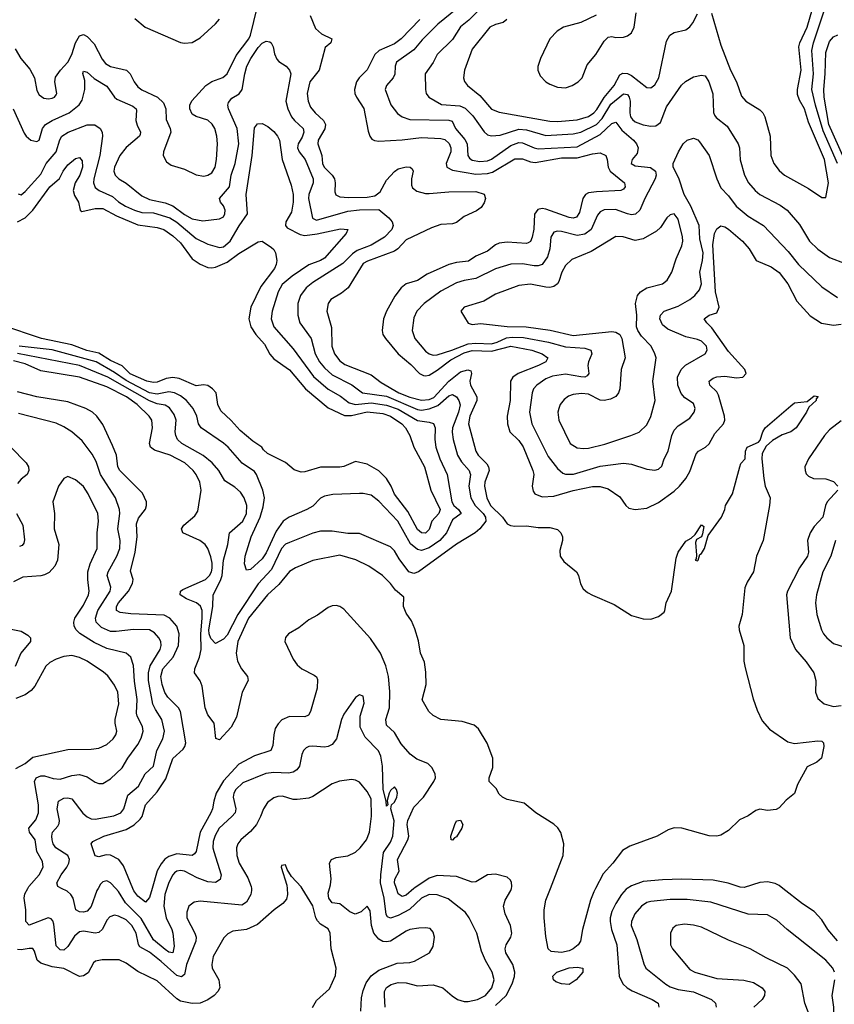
# Model space of a CAD drawing. Header units: inches. Extents: x 1308407 to 1441228, y 959628 to 1036311.
# Tile 511 of 656: x 1413722 to 1417914, y 969405 to 974469. Entities that reach past the tile are written whole.
import ezdxf

# ---------------------------------------------------------------- set-up
doc = ezdxf.new("R2010")
doc.units = ezdxf.units.IN
doc.header["$MEASUREMENT"] = 0
doc.layers.add('B4916', color=7, linetype='Continuous')
doc.layers.add('B4917', color=7, linetype='Continuous')

msp = doc.modelspace()

# ---------------------------------------------------------------- linework, layer by layer
at = {"layer": 'B4916', "color": 5}
for points, elevation in [([(1415098.1, 970000), (1415100.2, 969970), (1415094.4, 969945.6), (1415076.7, 969923.3), (1415031.5, 969890), (1414945.6, 969814.4), (1414890, 969789.8), (1414819.6, 969780.4), (1414793.4, 969766.6), (1414772.7, 969747.3), (1414717.7, 969650), (1414710.2, 969610), (1414712.9, 969590), (1414747.6, 969530), (1414751.8, 969490), (1414742, 969470), (1414722.2, 969450), (1414690, 969426.8), (1414650, 969409.9), (1414608.8, 969408.8), (1414550, 969421.2), (1414530, 969432.5), (1414430, 969525.2), (1414330, 969573.7), (1414270, 969616.8), (1414234.2, 969634.2), (1414146.6, 969633.4), (1414112.8, 969627.2), (1414102.5, 969617.4), (1414073.7, 969566.3), (1414050, 969550.6), (1414030, 969548.2), (1413950, 969588.4), (1413890, 969596.6), (1413830, 969616.8), (1413811.6, 969631.6), (1413798, 969678), (1413790, 969691), (1413770, 969692.2), (1413730, 969684.2), (1413710, 969686.1)], 2980), ([(1414914.7, 970000), (1414915.5, 969990), (1414910.9, 969970), (1414889.6, 969930.4), (1414865.8, 969914.2), (1414650, 969935.8), (1414620.5, 969930), (1414593.1, 969910), (1414581.6, 969878.4), (1414581.7, 969850), (1414623.9, 969770), (1414630.1, 969750), (1414627.9, 969730), (1414580.3, 969610), (1414570, 969558.4), (1414554.3, 969545.7), (1414530, 969552.5), (1414450, 969624.9), (1414390, 969672), (1414341, 969701), (1414333.2, 969713.1), (1414321.2, 969770), (1414299.9, 969810), (1414270, 969839.7), (1414230, 969858.3), (1414210, 969862.3), (1414185.5, 969854.5), (1414170, 969837.7), (1414148.7, 969791.3), (1414130, 969774.3), (1414110, 969770.4), (1414050, 969781.1), (1414030, 969777), (1414004.4, 969755.6), (1413970, 969702), (1413950, 969683.7), (1413930, 969684.3), (1413910, 969705.4), (1413897.3, 969817.3), (1413893.2, 969833.2), (1413884.4, 969844.4), (1413868.7, 969848.7), (1413770, 969811.7), (1413753.3, 969830), (1413753.4, 969890), (1413745.3, 969950), (1413747.8, 969972.2), (1413763.2, 970000)], 2960), ([(1414125.2, 970000), (1414119.6, 969990), (1414090, 969907.4), (1414070, 969883.7), (1414050, 969878.8), (1414030, 969880.6), (1414011.4, 969891.4), (1413996.5, 969950), (1413984.8, 969970), (1413965.9, 969985.9), (1413937.7, 970000)], 2940), ([(1414478.7, 970000), (1414468.4, 969970), (1414464.3, 969910), (1414475.6, 969850), (1414505.2, 969790), (1414510.6, 969770), (1414516.9, 969703.1), (1414510, 969669.8), (1414490, 969673.4), (1414470, 969685.9), (1414410, 969736.9), (1414346.6, 969846.6), (1414267.2, 969927.2), (1414230, 969985.2), (1414216.8, 970000)], 2940), ([(1414403, 970000), (1414390, 969954.3), (1414370, 969930.8), (1414330, 969960.2), (1414310, 969988.2), (1414305.1, 970000)], 2920), ([(1415229, 969389), (1415250, 969423.6), (1415315.7, 969484.3), (1415346.9, 969553.1), (1415349.9, 969590), (1415324.5, 969690), (1415319.6, 969770), (1415310, 969792.7), (1415270, 969817.5), (1415254, 969834), (1415245.5, 969850), (1415230, 969911.1), (1415175.8, 970000)], 2980), ([(1415477.4, 969370), (1415481.8, 969438.2), (1415490, 969475.5), (1415505.2, 969514.8), (1415530, 969551.2), (1415570, 969580.4), (1415664.2, 969615.8), (1415730, 969618.9), (1415754.3, 969625.7), (1415830.5, 969669.5), (1415850, 969702.8), (1415856.8, 969750), (1415850, 969776), (1415833.8, 969793.8), (1415810, 969798), (1415775.7, 969795.7), (1415730, 969788.9), (1415710, 969780.7), (1415630, 969729), (1415610, 969725.2), (1415590, 969728.4), (1415570, 969739.2), (1415544.4, 969770), (1415532.5, 969810), (1415524.8, 969884.8), (1415510, 969909.7), (1415479.6, 969880.4), (1415448.6, 969868.6), (1415420.2, 969880.2), (1415370, 969921.5), (1415330, 969927), (1415312.8, 969950), (1415310, 969976), (1415316.6, 970000)], 2960), ([(1415602.3, 969390), (1415598.9, 969450), (1415599.3, 969470), (1415609, 969491), (1415633.1, 969506.9), (1415670, 969517.5), (1415710, 969514.9), (1415770, 969499.6), (1415850, 969504.4), (1415899.6, 969490), (1415947.5, 969447.5), (1415974.2, 969430), (1416010, 969419.1), (1416030, 969418.2), (1416077.6, 969430), (1416119.1, 969450), (1416152.3, 969490), (1416163.2, 969530), (1416152.7, 969570), (1416118.3, 969630), (1416098.8, 969678.8), (1416075.3, 969770), (1416035.3, 969850), (1416016.1, 969876.1), (1415927.8, 969947.8), (1415870, 969967.8), (1415830, 969969.3), (1415790, 969951.3), (1415727.4, 969892.6), (1415670, 969861.2), (1415630, 969847.9), (1415615.4, 969855.4), (1415607.2, 969867.2), (1415598.2, 969950), (1415585.9, 970000)], 2940), ([(1415750.9, 970000), (1415710, 969966), (1415690, 969959.9), (1415670, 969973.1), (1415661.2, 970000)], 2920), ([(1416170, 969399.2), (1416224.7, 969450), (1416256.2, 969510), (1416268, 969548), (1416269.5, 969569.5), (1416260.6, 969610), (1416223.4, 969670), (1416220.8, 969690), (1416225.2, 969710), (1416249, 969750), (1416254.1, 969770), (1416247.8, 969810), (1416220.4, 969870), (1416212.5, 969910), (1416220.3, 969939.7), (1416249.8, 969990), (1416252.5, 970000)], 2920), ([(1416684.4, 970000), (1416676, 969984), (1416659.6, 969940.4), (1416618.8, 969790), (1416607.8, 969730), (1416595.8, 969710), (1416570.7, 969689.3), (1416550, 969680.2), (1416510, 969671.9), (1416456.2, 969676.2), (1416441.8, 969690), (1416430, 969754), (1416421.7, 969850), (1416421.7, 969890), (1416430, 969940.4), (1416452.9, 970000)], 2880), ([(1416847.5, 970000), (1416843, 969997), (1416819.2, 969970), (1416790, 969922.6), (1416770, 969882.8), (1416761.5, 969850), (1416760.3, 969830), (1416767.5, 969790), (1416795.1, 969710), (1416806.9, 969550), (1416826.3, 969510), (1416848.6, 969488.6), (1416873.8, 969473.8), (1416977.4, 969430), (1417007.6, 969410), (1417011.7, 969390)], 2920), ([(1417930, 969731.9), (1417880.2, 969790), (1417850, 969839.1), (1417810, 969882.7), (1417750, 969921.6), (1417649.5, 970000)], 2920), ([(1417914.4, 969570), (1417906.3, 969590), (1417870, 969631.7), (1417672, 969790), (1417618.1, 969838.1), (1417570, 969864.5), (1417470, 969868.1), (1417279.5, 969930), (1417156.9, 969943.1), (1417070, 969943.4), (1416970, 969933.5), (1416950, 969927.7), (1416921.2, 969910), (1416887.8, 969870), (1416870.2, 969830), (1416869.4, 969810), (1416898.2, 969738.2), (1416933.2, 969613.1), (1416944.7, 969590), (1417047.6, 969507.6), (1417070, 969494.6), (1417110, 969481), (1417190, 969468.3), (1417281.7, 969430), (1417302.4, 969410), (1417305.8, 969390)], 2940), ([(1417790, 969338), (1417763.1, 969410), (1417743, 969510), (1417710, 969554.7), (1417673.3, 969590), (1417563.1, 969643.1), (1417480.7, 969690), (1417370, 969735), (1417230, 969800.8), (1417190, 969811.5), (1417144, 969816), (1417100.7, 969810), (1417083.1, 969796.9), (1417071.7, 969770), (1417070.3, 969710), (1417081.1, 969690), (1417170, 969583.9), (1417195.5, 969570), (1417310, 969537.4), (1417448.8, 969528.8), (1417497.6, 969517.6), (1417543.7, 969490), (1417556.5, 969470), (1417555.6, 969450), (1417542.6, 969430), (1417499.6, 969390)], 2960), ([(1417916.9, 969290), (1417909.9, 969330), (1417911.3, 969390), (1417903.1, 969450), (1417916.7, 969530)], 2940)]:
    msp.add_lwpolyline(points, dxfattribs=dict(at, elevation=elevation))
at = {"layer": 'B4916', "color": 5, "elevation": 2880}
msp.add_lwpolyline([(1416550, 969507), (1416509.6, 969509.6), (1416480.7, 969520.7), (1416469, 969530), (1416465.2, 969550), (1416487, 969570), (1416550, 969591.4), (1416590, 969596.5), (1416620.7, 969590), (1416620.7, 969570), (1416610, 969557.2), (1416586, 969530)], close=True, dxfattribs=at)
at = {"layer": 'B4917', "color": 5}
for points, elevation in [([(1417282.1, 974502.1), (1417330, 974338.3), (1417380.1, 974210), (1417410.9, 974150), (1417436.7, 974076.7), (1417458.9, 974050), (1417530, 974005.8), (1417545.8, 973990), (1417555.9, 973970), (1417583.5, 973870), (1417588.3, 973770), (1417602.8, 973730), (1417630, 973692.7), (1417658, 973670), (1417781.1, 973601.1), (1417850, 973554.9), (1417870, 973554.8), (1417884.8, 973630), (1417863.4, 973750), (1417781.8, 973941.8), (1417760.4, 974010), (1417734.9, 974054.9), (1417724.9, 974084.9), (1417724.5, 974110), (1417743.4, 974210), (1417731, 974330), (1417736.1, 974350), (1417774.5, 974430), (1417814.4, 974565.6)], 2980), ([(1413699.2, 974319.2), (1413727.6, 974270), (1413775, 974215), (1413797.8, 974170), (1413810, 974104.4), (1413822.6, 974082.6), (1413845.5, 974065.5), (1413870, 974061.6), (1413890, 974065.1), (1413900.5, 974070), (1413910, 974082.4), (1413913.6, 974090), (1413902.4, 974150), (1413907.1, 974172.9), (1413931.3, 974210), (1413970, 974250.2), (1413989.9, 974290.1), (1414010, 974350.2), (1414030, 974385.4), (1414050, 974393.2), (1414070, 974382), (1414104.5, 974344.5), (1414146, 974266), (1414164.1, 974244.1), (1414190, 974228), (1414271.3, 974210), (1414290.9, 974190.9), (1414310.8, 974150), (1414330, 974123.2), (1414350, 974108.4), (1414430.5, 974070.5), (1414462.4, 974042.4), (1414474.3, 974010), (1414475.9, 973955.9), (1414497.1, 973910), (1414500.2, 973890), (1414462.8, 973790), (1414460.3, 973770), (1414478.2, 973738.2), (1414501.8, 973721.8), (1414570, 973699.6), (1414630, 973671.4), (1414670, 973664.3), (1414691, 973669), (1414710, 973680.9), (1414727.3, 973710), (1414734.5, 973750), (1414739.6, 973830), (1414737.2, 973870), (1414725.6, 973910), (1414712.5, 973932.5), (1414690, 973952), (1414630.5, 973970.5), (1414610, 973983.9), (1414597.8, 974010), (1414597.8, 974030), (1414607.6, 974052.4), (1414679.4, 974130), (1414710, 974150.6), (1414767.8, 974172.2), (1414789.2, 974190.9), (1414835.6, 974284.4), (1414900.7, 974370), (1414909.9, 974390), (1414944.2, 974530)], 2880), ([(1415216.5, 974490), (1415244.5, 974424.5), (1415275.7, 974395.7), (1415327.7, 974370), (1415324, 974350), (1415294.6, 974325.4), (1415263.2, 974210), (1415214.8, 974150), (1415201.5, 974090), (1415206.6, 974050), (1415219.4, 974019.4), (1415242.8, 973990), (1415285.3, 973950), (1415295.4, 973930), (1415292.9, 973907.1), (1415257.4, 973850), (1415257, 973830), (1415277.6, 973770), (1415280.6, 973730), (1415288.6, 973710), (1415329.2, 973670), (1415341.3, 973650), (1415345.6, 973630), (1415343.8, 973583.8), (1415348.4, 973568.4), (1415370, 973558), (1415414.2, 973554.2), (1415510, 973555.8), (1415550, 973562.8), (1415576.5, 973583.5), (1415610, 973643.3), (1415650, 973689.1), (1415670, 973702.2), (1415711.7, 973711.7), (1415730.8, 973710.9), (1415742.4, 973702.4), (1415747.6, 973690), (1415738.3, 973650), (1415738.6, 973618.6), (1415744.2, 973604.1), (1415766.5, 973586.5), (1415810, 973575), (1415830, 973574.4), (1415930, 973584.1), (1416070, 973584.8), (1416111.4, 973571.4), (1416118.4, 973550), (1416112.9, 973527.1), (1416097.2, 973502.8), (1416073.5, 973486.5), (1416010, 973456.6), (1415970, 973426.2), (1415950, 973419.6), (1415890, 973415.3), (1415841.8, 973398.2), (1415710, 973336.2), (1415668.6, 973291.4), (1415650, 973278.1), (1415512, 973228), (1415490, 973214.5), (1415412, 973090), (1415377.9, 973062.1), (1415322.4, 973030), (1415309.3, 973010), (1415302.7, 972970), (1415326.2, 972886.2), (1415328, 972790), (1415341.6, 972750), (1415370, 972713.7), (1415395.3, 972695.3), (1415530, 972642.1), (1415582.5, 972602.5), (1415672.9, 972550), (1415730, 972527.8), (1415790, 972511.9), (1415830, 972516.3), (1415853.3, 972526.7), (1415930, 972610.1), (1415990, 972658.7), (1416028, 972668), (1416042.8, 972662.7), (1416047.6, 972650), (1416038.8, 972610), (1416041.9, 972590), (1416075.2, 972530), (1416073.8, 972510), (1416038.3, 972430), (1416032.4, 972390), (1416068.6, 972250), (1416081, 972230), (1416125.2, 972185.2), (1416134.6, 972170), (1416137.4, 972150), (1416115.3, 972090), (1416114.5, 972070), (1416125.7, 972010), (1416144.8, 971970), (1416206, 971910), (1416230, 971875.9), (1416247.1, 971867.1), (1416270, 971863.9), (1416330, 971866.2), (1416390, 971857.5), (1416450, 971856.9), (1416490, 971846.3), (1416507.4, 971830), (1416515.8, 971810), (1416515.1, 971790), (1416500.8, 971739.2), (1416503.1, 971710), (1416522.4, 971682.4), (1416587.3, 971630), (1416597.9, 971610), (1416607.5, 971567.5), (1416622.3, 971542.3), (1416643.6, 971523.6), (1416669.7, 971509.7), (1416781.9, 971461.9), (1416870, 971405), (1416930, 971387.1), (1416970, 971385.5), (1417010, 971399.1), (1417037.7, 971422.3), (1417042.7, 971430), (1417048.9, 971470), (1417077.1, 971530), (1417100.4, 971699.6), (1417110, 971730.8), (1417150, 971787.3), (1417177.6, 971802.4), (1417198.3, 971821.7), (1417229.8, 971870.2), (1417234, 971870), (1417242, 971862), (1417236, 971824), (1417230.3, 971809.7), (1417205.2, 971794.8), (1417200.5, 971779.5), (1417204.5, 971715.5), (1417203.4, 971696.6), (1417198.8, 971690), (1417210, 971686.3), (1417213.1, 971690), (1417222, 971718), (1417230, 971723.1), (1417245.8, 971750), (1417264.4, 971815.6), (1417333.1, 971910), (1417351.4, 971950), (1417353.6, 971970), (1417389.8, 972030), (1417427.3, 972170), (1417433.9, 972186.1), (1417455.6, 972210), (1417456.5, 972250), (1417466.3, 972270), (1417523.3, 972296.7), (1417532.9, 972307.1), (1417546.9, 972350), (1417558.9, 972370), (1417690, 972483.8), (1417710, 972498), (1417774, 972506), (1417810, 972534), (1417830.6, 972530.6), (1417821.4, 972518.6), (1417820.7, 972510), (1417783, 972477), (1417770.3, 972450), (1417718.3, 972370), (1417690, 972348.7), (1417646.1, 972334), (1417595.3, 972304.7), (1417564, 972276), (1417542.5, 972237.5), (1417540.8, 972210), (1417552.1, 972110), (1417559.1, 972070), (1417583.3, 972010), (1417580.7, 971970), (1417547.9, 971790), (1417513.2, 971710), (1417497.6, 971630), (1417464.8, 971575.2), (1417453.8, 971546.2), (1417440.4, 971410), (1417423.4, 971350), (1417424.6, 971330), (1417447.9, 971250), (1417447.8, 971170), (1417454.6, 971134.6), (1417496.5, 970976.5), (1417516.9, 970916.9), (1417543.5, 970863.5), (1417580.1, 970820.1), (1417675.4, 970755.4), (1417710, 970746.7), (1417830, 970760.2), (1417850, 970758.9), (1417858.9, 970750), (1417860.3, 970730), (1417848.2, 970670), (1417824, 970650), (1417774.1, 970625.9), (1417724.3, 970535.7), (1417710, 970489.7), (1417665.9, 970454.1), (1417630, 970415.4), (1417614.2, 970405.8), (1417570, 970402.3), (1417530, 970407.7), (1417510, 970402.3), (1417470, 970374.2), (1417426.9, 970353.1), (1417370, 970299.1), (1417330, 970274.9), (1417310, 970269.9), (1417270, 970270.5), (1417130, 970311.3), (1417090, 970312.2), (1417058.4, 970301.6), (1417003.1, 970270), (1416861.3, 970218.7), (1416824.4, 970195.6), (1416774.3, 970130), (1416724.2, 970075.8), (1416684.4, 970000)], 2880), ([(1415973.2, 974526.8), (1415874, 974446), (1415794, 974366), (1415750, 974313.7), (1415660.6, 974250), (1415653.5, 974230), (1415651.8, 974188.2), (1415643.9, 974170), (1415610.1, 974130), (1415603, 974110), (1415631.5, 974031.5), (1415666.5, 973986.5), (1415690, 973969.2), (1415730, 973956.1), (1415930, 973952.8), (1415946.9, 973946.9), (1415965.5, 973910), (1416012.5, 973852.5), (1416024.4, 973830), (1416028.9, 973770), (1416036.8, 973756.8), (1416050, 973746.8), (1416090, 973739.7), (1416130, 973743.5), (1416150, 973751.3), (1416250, 973821.3), (1416290, 973837.4), (1416310, 973836.1), (1416369.5, 973809.5), (1416390, 973805.3), (1416590, 973816.1), (1416710, 973879.1), (1416770, 973935.7), (1416790, 973941.6), (1416821.3, 973901.3), (1416880.9, 973850), (1416896.8, 973830), (1416904.3, 973810), (1416899.2, 973780.8), (1416874.3, 973750), (1416869.2, 973730), (1416890, 973717.8), (1416968.1, 973708.1), (1416993.2, 973690), (1416998.2, 973670), (1416993, 973650), (1416939.8, 973550), (1416913.3, 973490), (1416890.9, 973469.1), (1416870, 973466.1), (1416850, 973469.9), (1416787.7, 973492.3), (1416730, 973491.7), (1416710, 973480.7), (1416696.1, 973463.9), (1416662.1, 973390), (1416630, 973366.1), (1416590, 973358.8), (1416510, 973380.5), (1416490, 973381.7), (1416470, 973376.2), (1416454.8, 973350), (1416449.6, 973290), (1416438.8, 973250), (1416410, 973209.2), (1416390, 973202.5), (1416370, 973202.3), (1416310, 973213.3), (1416248.7, 973211.3), (1416170, 973187.9), (1416070, 973138.2), (1416010, 973128.2), (1415970, 973116.3), (1415890, 973072.8), (1415803.6, 973010), (1415765.2, 972970), (1415750, 972935.1), (1415742.5, 972870), (1415755.8, 972830), (1415810, 972764.6), (1415830, 972750.2), (1415850, 972743.5), (1415870, 972745.7), (1415946.6, 972770), (1416030, 972801.3), (1416070, 972805.1), (1416150, 972802.2), (1416179.9, 972810), (1416227.4, 972832.6), (1416256.7, 972836.7), (1416314.8, 972834.8), (1416443.6, 972810), (1416530, 972786.6), (1416630, 972778.8), (1416660.8, 972770), (1416665.9, 972750), (1416648.9, 972710), (1416646, 972690), (1416650.1, 972649.9), (1416643, 972637), (1416630.1, 972629.9), (1416610, 972631.4), (1416530, 972646.7), (1416464.4, 972635.6), (1416430, 972621.2), (1416383.2, 972590), (1416366.2, 972570), (1416358.6, 972550), (1416345.8, 972450), (1416358, 972390), (1416441.7, 972221.7), (1416490, 972161.3), (1416516.7, 972136.7), (1416530.8, 972130.8), (1416571.5, 972131.5), (1416710, 972173.2), (1416830, 972187.8), (1416870, 972182.6), (1416950, 972157.6), (1416990, 972152.7), (1417010, 972157.4), (1417026.9, 972173.1), (1417038.9, 972210), (1417059.8, 972250), (1417077.5, 972330), (1417090, 972357.4), (1417110, 972379.6), (1417170, 972419.7), (1417192.9, 972450), (1417197.3, 972470), (1417190, 972494.7), (1417145, 972525), (1417126.5, 972546.5), (1417109.2, 972590), (1417106.5, 972630), (1417125.2, 972670), (1417148, 972692), (1417250.3, 972749.7), (1417260.2, 972770), (1417256.5, 972790), (1417230, 972814.9), (1417210, 972823.9), (1417150, 972837.6), (1417057.6, 972877.6), (1417030, 972899.8), (1417017, 972930), (1417019.8, 972950), (1417038.3, 972970), (1417110, 972996.1), (1417169.8, 973030), (1417195.7, 973050), (1417220, 973080), (1417229.9, 973110), (1417222.5, 973170), (1417235.6, 973230), (1417239.1, 973270), (1417222.1, 973342.1), (1417219.2, 973410), (1417175.5, 973510), (1417140.8, 973570), (1417114.4, 973654.4), (1417084.7, 973710), (1417085.3, 973730), (1417113.1, 973790), (1417136.5, 973830), (1417156.8, 973850), (1417190, 973859.1), (1417211.6, 973851.6), (1417221.1, 973841.1), (1417270.2, 973770), (1417310.1, 973650), (1417330, 973605.2), (1417370, 973562.8), (1417409.4, 973510), (1417470, 973458), (1417550.2, 973410), (1417676.8, 973276.8), (1417729.4, 973210), (1417850, 973095.2), (1417930, 973041.1)], 2940), ([(1416083.8, 974516.2), (1416033.2, 974466.8), (1415990, 974432.4), (1415950, 974366.9), (1415871, 974290), (1415850.6, 974249.4), (1415809, 974190), (1415810.2, 974110), (1415814.2, 974090), (1415827.8, 974070), (1415892.9, 974032.9), (1415986.3, 974026.3), (1416014.7, 974014.7), (1416054.2, 973974.2), (1416112.2, 973892.2), (1416130, 973877.6), (1416150, 973871.1), (1416195.3, 973875.3), (1416290, 973905.7), (1416330, 973903), (1416430, 973874.2), (1416570, 973881.5), (1416610, 973891.4), (1416690, 973930.1), (1416718.7, 973961.3), (1416764.5, 974035.5), (1416830, 974087.9), (1416850, 974084.6), (1416859.1, 974070), (1416863.8, 974050), (1416861.5, 973990), (1416865.8, 973970), (1416875.8, 973955.8), (1416890, 973944.6), (1416930, 973928.8), (1416970, 973921.2), (1416996.2, 973923.8), (1417019.6, 973940.4), (1417050, 974020.5), (1417127, 974133), (1417147.9, 974152.1), (1417190, 974175.5), (1417230, 974184.1), (1417250, 974180.9), (1417268.6, 974150), (1417288.3, 974088.3), (1417292.1, 973992.1), (1417297.3, 973977.3), (1417305.9, 973965.9), (1417362.2, 973922.2), (1417418.8, 973830), (1417425.8, 973810), (1417430, 973747.7), (1417451.8, 973670), (1417472.4, 973630), (1417506.5, 973590), (1417530.3, 973570), (1417635.4, 973515.4), (1417672.2, 973490), (1417735, 973415), (1417786.5, 973330), (1417830, 973289.3), (1417890, 973246.7), (1417970, 973215.2)], 2960), ([(1416228.7, 974470), (1416210, 974455.4), (1416170, 974444.7), (1416141.6, 974430), (1416050, 974316.9), (1416010.2, 974210), (1416006.7, 974170), (1416011.1, 974151.1), (1416027.2, 974130), (1416090, 974079), (1416150, 974008.4), (1416190, 973994.3), (1416450, 973947.1), (1416490, 973946.1), (1416590, 973954.7), (1416650, 973971.8), (1416676.5, 973990), (1416692.2, 974007.8), (1416730, 974069.7), (1416780.5, 974130), (1416810, 974186), (1416825.9, 974194.1), (1416850, 974192.1), (1416870, 974182.7), (1416950, 974120.2), (1416970, 974118.9), (1416990, 974135), (1417010.7, 974170), (1417050, 974358.4), (1417067.4, 974390), (1417090, 974403.2), (1417150, 974417.4), (1417170, 974432.3), (1417186.7, 974453.3), (1417210, 974499.3)], 2980), ([(1416688.3, 974491.7), (1416610, 974455.5), (1416520.4, 974430), (1416488.7, 974410), (1416450.3, 974370), (1416402.8, 974270), (1416389.2, 974229.2), (1416389.2, 974210), (1416401.2, 974181.2), (1416430, 974150.2), (1416450, 974137.7), (1416490, 974122.6), (1416530, 974119.5), (1416564.4, 974130), (1416596.2, 974150), (1416615.8, 974170), (1416643.1, 974236.9), (1416687.3, 974290), (1416730, 974358.4), (1416750, 974379.1), (1416770, 974383), (1416790, 974378.4), (1416830, 974379), (1416850, 974385.5), (1416870, 974401.7), (1416883.5, 974430), (1416894.7, 974505.3)], 3020), ([(1417931, 973730), (1417857.6, 973897.6), (1417816.9, 974030), (1417799, 974110), (1417806.4, 974190), (1417798, 974310), (1417807.1, 974350), (1417860.9, 974510)], 2960), ([(1414315.4, 974475.4), (1414367.8, 974430), (1414550, 974352.2), (1414570, 974348.2), (1414610, 974352.2), (1414650, 974375.9), (1414730, 974447.6), (1414750, 974472.3)], 2920), ([(1415780.8, 974470), (1415685, 974370), (1415650, 974344.7), (1415571.6, 974310), (1415550.1, 974290), (1415510, 974211.7), (1415468.8, 974170), (1415455.5, 974150), (1415444.8, 974110), (1415447.4, 974090), (1415454.8, 974070), (1415492.9, 974012.9), (1415515.4, 973895.4), (1415523.5, 973870), (1415534.8, 973854.8), (1415547.9, 973847.9), (1415570, 973845), (1415690, 973851.3), (1415790, 973863.4), (1415890, 973858.3), (1415910, 973853.5), (1415932.3, 973832.3), (1415941, 973810), (1415940.1, 973790), (1415917.3, 973730), (1415920.5, 973710), (1415950, 973694.7), (1416070, 973675.3), (1416130, 973677.8), (1416155.6, 973684.4), (1416270, 973752.9), (1416310, 973753.4), (1416350, 973738.4), (1416375.1, 973735.1), (1416510, 973758.4), (1416590, 973758.1), (1416670, 973780.1), (1416710, 973784.3), (1416738.5, 973770), (1416745.7, 973750), (1416750.1, 973710), (1416761.4, 973690), (1416834.4, 973630), (1416838.6, 973610), (1416830, 973598.3), (1416815.5, 973590), (1416690, 973584.5), (1416650, 973577.8), (1416633.2, 973570), (1416619.6, 973550), (1416602.2, 973477.8), (1416587.1, 973452.9), (1416570, 973448.5), (1416550, 973452), (1416430, 973494.4), (1416410, 973497.4), (1416387.9, 973492.2), (1416370.6, 973469.4), (1416368.2, 973391.8), (1416358.8, 973350), (1416350.9, 973329.1), (1416339.1, 973320.9), (1416330, 973317.3), (1416230, 973324.5), (1416190, 973319.6), (1416170, 973310.4), (1416130, 973277.8), (1416070, 973252.5), (1416032.1, 973227.9), (1415970, 973220.8), (1415930.2, 973210), (1415819, 973161), (1415770, 973126.9), (1415710.1, 973109.9), (1415685.8, 973090), (1415652.5, 973047.5), (1415610.1, 972970), (1415593.7, 972930), (1415586.7, 972870), (1415591.1, 972850), (1415604.7, 972830), (1415669.5, 972750), (1415734.9, 972694.9), (1415779.4, 972650), (1415799.4, 972639.4), (1415810, 972637.1), (1415830, 972641.6), (1415870, 972665.7), (1415940.6, 972719.4), (1416010, 972756.2), (1416050, 972767), (1416150, 972765), (1416250, 972789.3), (1416357.8, 972770), (1416410.3, 972750), (1416440.3, 972730), (1416430.3, 972710), (1416391.3, 972690), (1416287.5, 972650), (1416259.8, 972630), (1416247.5, 972610), (1416245.5, 972510), (1416230.1, 972430), (1416232.8, 972390), (1416244.7, 972350), (1416290, 972304.8), (1416312.9, 972272.9), (1416363.5, 972150), (1416368.3, 972130), (1416359.4, 972070), (1416364.3, 972044.3), (1416372.9, 972030), (1416410, 972014.6), (1416470, 972019.2), (1416570, 972048.1), (1416670, 972067.9), (1416710, 972067.9), (1416750, 972056.1), (1416810, 972014.7), (1416841.1, 971970), (1416856.5, 971956.5), (1416890, 971949.1), (1416950, 971956.3), (1417010, 971986.3), (1417090, 972044.8), (1417117.2, 972070), (1417149.2, 972110), (1417170, 972145.2), (1417203.8, 972236.2), (1417215.5, 972250), (1417250.8, 972270), (1417270, 972287.6), (1417298.7, 972341.3), (1417344.1, 972390), (1417349.9, 972410), (1417348.4, 972430), (1417318.7, 972538.7), (1417310, 972555.5), (1417274.2, 972590), (1417269.8, 972610), (1417290, 972626), (1417310, 972632.5), (1417350, 972634.8), (1417410, 972627.7), (1417442.7, 972630), (1417460.9, 972650), (1417452.9, 972670), (1417370, 972762.4), (1417283.7, 972883.7), (1417257.4, 972910), (1417245.1, 972930), (1417270, 972948.7), (1417310, 972961.3), (1417321.6, 972990), (1417303.3, 973070), (1417289.5, 973310.5), (1417298, 973370), (1417310, 973392.9), (1417330, 973409.3), (1417350, 973404.5), (1417370, 973391), (1417441.6, 973330), (1417476, 973290), (1417511.6, 973230), (1417590, 973197.3), (1417630, 973168.6), (1417674.4, 973110), (1417721.1, 973021.1), (1417790, 972946.5), (1417848.7, 972908.7), (1417910, 972898.5), (1417950, 972903)], 2920), ([(1417966.2, 973750), (1417886.4, 973930), (1417862.3, 974070), (1417859.5, 974110), (1417867, 974190), (1417870, 974300.7), (1417890, 974356.9), (1417910, 974380.8), (1417932.2, 974392.2)], 2940), ([(1413688.1, 974010), (1413745.4, 973885.4), (1413756, 973870), (1413779.5, 973850), (1413810, 973842.2), (1413822, 973850), (1413838.9, 973910), (1413855.6, 973930), (1413889.3, 973950.7), (1413977.3, 973990), (1414028.6, 974031.4), (1414043.9, 974056.1), (1414058, 974110), (1414056.7, 974156.7), (1414047.1, 974192.8), (1414050, 974204), (1414070, 974199.6), (1414106.1, 974166.1), (1414170, 974126.5), (1414210.1, 974070.1), (1414221.1, 974061.1), (1414304.2, 974024.2), (1414321.4, 974010), (1414323.3, 974003.3), (1414320.1, 973950), (1414326.4, 973926.4), (1414344.3, 973890), (1414341.3, 973878.7), (1414338.2, 973870), (1414270, 973812.4), (1414237.4, 973770), (1414209.1, 973710), (1414206.9, 973690), (1414212.6, 973670), (1414231.4, 973651.4), (1414270, 973628), (1414350, 973562.9), (1414390, 973545.1), (1414470, 973526.6), (1414510, 973511.9), (1414570, 973468), (1414610, 973445.7), (1414664.9, 973435.1), (1414750, 973445), (1414770, 973455.8), (1414778.3, 973470), (1414778.6, 973490), (1414770, 973511.1), (1414755.3, 973530), (1414751, 973550), (1414802.5, 973610), (1414810.9, 973670), (1414830.4, 973730), (1414849.9, 973830), (1414841, 973910), (1414797, 974010), (1414793.6, 974030), (1414796.3, 974043.7), (1414813.8, 974066.2), (1414852, 974088), (1414866.7, 974110), (1414880.1, 974190), (1414891.7, 974230), (1414911.7, 974270), (1414950, 974326.6), (1414970, 974348.6), (1414990, 974359), (1415010, 974355.5), (1415015.8, 974350), (1415026.4, 974330), (1415033.8, 974293.8), (1415045.5, 974265.5), (1415054.8, 974254.8), (1415092.9, 974230), (1415110.2, 974210), (1415116.9, 974190), (1415091.2, 974050), (1415101.8, 974010), (1415121.3, 973970), (1415136.3, 973950), (1415181.3, 973910), (1415183.9, 973890), (1415175.2, 973864.8), (1415155.3, 973830), (1415152.1, 973810), (1415160.9, 973790), (1415191, 973750), (1415231.9, 973650), (1415231.9, 973630), (1415210.7, 973570), (1415209, 973550), (1415228.1, 973448.1), (1415250, 973438.6), (1415410, 973483.7), (1415470, 973490.7), (1415570, 973493.6), (1415621.7, 973450), (1415638.1, 973430), (1415644, 973410), (1415637.9, 973390), (1415599.4, 973350), (1415531, 973309), (1415458.1, 973281.9), (1415435.2, 973264.8), (1415385.4, 973214.6), (1415230, 973117.3), (1415197.1, 973090), (1415166.7, 973050), (1415153.6, 973010), (1415153.1, 972950), (1415163.5, 972910), (1415221.6, 972830), (1415242.9, 972750), (1415264.1, 972710), (1415290, 972678.3), (1415330, 972642.7), (1415430.7, 972590.7), (1415486.4, 972550), (1415610, 972532.5), (1415770, 972464.3), (1415790, 972460.7), (1415830, 972466.8), (1415874.6, 972485.4), (1415930, 972534.8), (1415950, 972541.2), (1415970, 972529.3), (1415982.7, 972510), (1415988, 972488), (1415980.2, 972450), (1415950.1, 972370), (1415947.6, 972347.6), (1415952.1, 972310), (1415975.2, 972230), (1415995.5, 972195.5), (1416034.8, 972150), (1416038.7, 972138.7), (1416041.2, 972130), (1416033.8, 972070), (1416043.9, 972010), (1416065.6, 971970), (1416107.4, 971930), (1416118.9, 971910), (1416121.5, 971890), (1416090.1, 971850), (1416065.4, 971830), (1415970, 971772.1), (1415774.2, 971630), (1415750, 971621.1), (1415725, 971630), (1415675.3, 971695.3), (1415650, 971738), (1415630, 971758.2), (1415470, 971825.5), (1415410, 971825.5), (1415330, 971838.8), (1415270, 971837.9), (1415230, 971827.2), (1415110, 971780.7), (1415090, 971771.4), (1415070.1, 971750), (1415018.7, 971641.3), (1414950, 971567.4), (1414844.7, 971410), (1414790, 971303.2), (1414770, 971282.5), (1414730, 971260.4), (1414706.3, 971286.3), (1414696.9, 971310), (1414695.4, 971330), (1414716.8, 971450), (1414717.3, 971510), (1414755.4, 971584.6), (1414763.5, 971610), (1414770.8, 971690), (1414793, 971770), (1414801.6, 971830), (1414870, 971890.2), (1414888.7, 971930), (1414891.2, 971970), (1414876.9, 972010), (1414858.2, 972038.2), (1414830, 972064.7), (1414777.5, 972097.5), (1414746.4, 972150), (1414711.9, 972190), (1414666.9, 972226.9), (1414555.8, 972290), (1414534.6, 972310), (1414525.4, 972330), (1414522.6, 972350), (1414526.8, 972410), (1414517.7, 972437.7), (1414493.5, 972473.5), (1414470, 972486.7), (1414430, 972494), (1414390, 972509), (1414174.9, 972630), (1414030.1, 972690.1), (1413710, 972752.9)], 2860), ([(1413713.7, 973573.7), (1413730, 973568.9), (1413750, 973584.9), (1413830, 973674), (1413858.6, 973730), (1413910.2, 973789.8), (1413928.4, 973851.6), (1413939.4, 973870), (1413972.1, 973890), (1414068.7, 973928.7), (1414107.9, 973927.9), (1414135.8, 973910), (1414147.2, 973890), (1414149, 973870), (1414133.9, 973770), (1414103.6, 973650), (1414101.4, 973630), (1414110, 973606.3), (1414130.2, 973590), (1414199.7, 973559.7), (1414230, 973532.8), (1414266.3, 973510), (1414312.7, 973490), (1414350, 973478.2), (1414410, 973475.7), (1414495.3, 973450), (1414530, 973427.8), (1414630, 973343.3), (1414690, 973313.8), (1414750, 973297.2), (1414770, 973300.6), (1414805.6, 973330), (1414851.1, 973408.9), (1414895, 973470), (1414886.8, 973570), (1414918.1, 973770), (1414930, 973912.7), (1414946.3, 973933.7), (1414970, 973935.5), (1414999.3, 973919.3), (1415030, 973894.3), (1415049.4, 973870), (1415058.3, 973850), (1415072.3, 973750), (1415118.9, 973618.9), (1415130.1, 973570.1), (1415129, 973530), (1415120.5, 973479.5), (1415091, 973430), (1415090.2, 973410), (1415098.4, 973398.4), (1415164.8, 973364.8), (1415190, 973359.6), (1415253, 973367), (1415372.9, 973392.8), (1415410.4, 973390), (1415402.8, 973370), (1415290, 973242.9), (1415270.1, 973229.9), (1415210, 973208.5), (1415123.5, 973150), (1415072.7, 973107.3), (1415053, 973070), (1415020.8, 972970), (1415016.8, 972930), (1415029.4, 972890), (1415130, 972776.3), (1415234.4, 972634.4), (1415309, 972569), (1415373.4, 972533.4), (1415418.3, 972498.3), (1415449.3, 972489.3), (1415530, 972497.7), (1415610, 972486.3), (1415670, 972465.3), (1415770, 972407.2), (1415830, 972399.5), (1415852, 972392), (1415860.6, 972370), (1415859.1, 972310), (1415864.1, 972270), (1415883.6, 972210), (1415922.3, 972130), (1415946.5, 971990), (1415956.8, 971970), (1415980.3, 971950), (1415994.3, 971930), (1415950, 971895.9), (1415918.5, 971830), (1415883.4, 971790), (1415830, 971752.6), (1415790, 971739.5), (1415770, 971743.9), (1415733.2, 971773.2), (1415667.5, 971890), (1415570, 971992.4), (1415530, 972022.9), (1415490, 972032.8), (1415470, 972032.8), (1415333.2, 972026.8), (1415290, 972018.8), (1415270, 972008.2), (1415230, 971967.1), (1415200.3, 971950), (1415108.8, 971911.2), (1415078, 971890), (1415041.5, 971838.5), (1414990, 971727.6), (1414970, 971696.8), (1414910, 971641.7), (1414890, 971638), (1414878.5, 971670), (1414882.2, 971710), (1414912.7, 971810), (1414958.9, 971910), (1414975.7, 971964.3), (1414982.3, 972010), (1414973.7, 972050), (1414940.3, 972130), (1414930, 972144.6), (1414867.7, 972187.7), (1414794.5, 972270), (1414770, 972291.6), (1414655.3, 972370), (1414642.7, 972390), (1414634.1, 972430), (1414615.2, 972470), (1414579.9, 972510), (1414550, 972534.8), (1414519.3, 972550), (1414490, 972555.3), (1414430, 972543.8), (1414390, 972549.2), (1414270, 972614.1), (1414210, 972655.1), (1414115.7, 972710), (1413890, 972770.9), (1413719.8, 972790)], 2840), ([(1413709.9, 973430.1), (1413750, 973450.1), (1413790, 973489), (1413877.7, 973610), (1413927.2, 973652.8), (1413944.9, 973690), (1413970, 973723.2), (1414010, 973754.9), (1414030, 973760.9), (1414043.5, 973743.5), (1414045.9, 973710), (1414032.2, 973670), (1414006.9, 973630), (1413996.4, 973590), (1414004.3, 973564.3), (1414025, 973530), (1414034, 973490), (1414042.5, 973482.5), (1414110, 973497.6), (1414150, 973497.3), (1414220.1, 973460.1), (1414330, 973413.6), (1414430, 973399.9), (1414463.6, 973390), (1414510, 973358.2), (1414550, 973321), (1414610, 973238.5), (1414650, 973211.4), (1414690, 973195.1), (1414710, 973192.3), (1414730, 973196.2), (1414790, 973221.3), (1414850, 973266.2), (1414950, 973327), (1414970.5, 973330), (1415018, 973298), (1415030, 973288), (1415038, 973270), (1415045.8, 973230), (1415042.6, 973210), (1415033.2, 973190), (1414963.7, 973096.3), (1414912.2, 972990), (1414901.5, 972930), (1414911.8, 972890), (1414937.4, 972850), (1414981, 972801), (1415009.4, 972749.4), (1415030, 972724.7), (1415110, 972667.6), (1415192.2, 972570), (1415310, 972472.5), (1415393.6, 972433.6), (1415430, 972433.9), (1415510, 972452.4), (1415590, 972442.9), (1415630, 972429.6), (1415688, 972390), (1415707.5, 972370), (1415729.3, 972330), (1415751, 972270), (1415805, 972170), (1415837.6, 972050), (1415885.5, 971950), (1415878.3, 971930), (1415842.8, 971890), (1415830, 971846.3), (1415810, 971828.4), (1415790, 971829.3), (1415770, 971846.1), (1415718.9, 971938.9), (1415650, 972028.9), (1415632.9, 972070), (1415609.7, 972109.7), (1415570, 972148.6), (1415510, 972182.4), (1415450, 972196.7), (1415390, 972171), (1415370, 972166.7), (1415270, 972167.8), (1415190, 972143.2), (1415170, 972142.6), (1415133.9, 972153.9), (1415090, 972191.1), (1414997.6, 972237.6), (1414976.1, 972256.1), (1414967.6, 972270), (1414921.2, 972301.2), (1414856, 972356), (1414810, 972407.4), (1414756.9, 972456.9), (1414740.9, 972490), (1414732.5, 972550), (1414715, 972570), (1414690, 972588.2), (1414668.1, 972591.9), (1414630, 972586.6), (1414543, 972623), (1414510, 972629.2), (1414475.9, 972624.1), (1414430, 972605.4), (1414410, 972603.9), (1414376.3, 972610), (1414290, 972647.2), (1414248.7, 972688.7), (1414190, 972716.3), (1414130, 972753.9), (1414068, 972768), (1413990, 972796.7), (1413834, 972830), (1413630, 972898.1)], 2820), ([(1416452.9, 970000), (1416518.2, 970170), (1416522.9, 970230), (1416507.5, 970287.5), (1416491.6, 970311.6), (1416471, 970331), (1416377.4, 970390), (1416318.9, 970438.9), (1416230, 970458), (1416206, 970470), (1416190, 970486), (1416174.6, 970514.6), (1416138, 970550), (1416137.2, 970570), (1416156.6, 970623.4), (1416157.6, 970670), (1416127.1, 970747.1), (1416082.4, 970822.4), (1416060.7, 970840.7), (1415999.1, 970859.1), (1415889.6, 970870), (1415850, 970889.8), (1415827.8, 970910), (1415792.8, 970970), (1415813.1, 971050), (1415812.5, 971112.5), (1415805.2, 971165.2), (1415784.1, 971210), (1415773.8, 971273.8), (1415755.9, 971335.9), (1415737.7, 971377.7), (1415710, 971415.8), (1415697.3, 971450), (1415698, 971498), (1415655.4, 971535.4), (1415630, 971569), (1415589.5, 971609.5), (1415518.4, 971658.4), (1415451.4, 971691.4), (1415370, 971715.2), (1415230, 971688.1), (1415141.3, 971650), (1415110, 971631.6), (1415056, 971564), (1414997.5, 971510), (1414899.7, 971390), (1414844.3, 971270), (1414836.5, 971210), (1414843.3, 971170), (1414864.2, 971130), (1414894.4, 971090), (1414897.3, 971070), (1414866.7, 971010), (1414838.2, 970881.8), (1414810.9, 970830), (1414750, 970764.2), (1414731.5, 970771.5), (1414722.7, 970850), (1414690, 970894.3), (1414675.7, 970930), (1414661.9, 971041.9), (1414650, 971068.7), (1414622.1, 971110), (1414623.5, 971130), (1414647.2, 971190), (1414655.6, 971230), (1414653.4, 971310), (1414661.9, 971390), (1414660.3, 971430), (1414652.1, 971452.1), (1414632.3, 971470), (1414580.8, 971490), (1414548, 971510), (1414549.8, 971530), (1414562.1, 971537.9), (1414677.4, 971590), (1414698, 971610), (1414709.4, 971630), (1414712.7, 971647.3), (1414712.9, 971672.9), (1414706.2, 971706.2), (1414689.9, 971749.9), (1414676.3, 971770), (1414649.8, 971790), (1414561, 971830), (1414555.5, 971850), (1414567.2, 971870), (1414623.2, 971916.8), (1414638.7, 971941.3), (1414655.3, 972050), (1414649.9, 972090), (1414630.6, 972130), (1414615.4, 972150), (1414572.3, 972190), (1414497.1, 972230), (1414415.6, 972255.6), (1414395.4, 972270), (1414389.3, 972290), (1414406, 972370), (1414401.5, 972410), (1414388.9, 972430), (1414326.4, 972490), (1414271.3, 972530), (1414170, 972580.8), (1414030, 972629.9), (1413830, 972662.8), (1413750, 972698.4), (1413690, 972714.9)], 2880), ([(1414305.1, 970000), (1414256.9, 970116.9), (1414232.1, 970150), (1414190, 970172.2), (1414167.1, 970172.9), (1414130, 970163.1), (1414110, 970167.6), (1414089.7, 970230), (1414098.2, 970241.8), (1414155.6, 970270), (1414270, 970303.8), (1414311.4, 970328.6), (1414342.8, 970357.2), (1414352.6, 970370), (1414369.6, 970430.4), (1414430, 970497), (1414474.8, 970565.2), (1414510.6, 970669.4), (1414562.8, 970717.2), (1414572.2, 970730), (1414576.2, 970750), (1414548.7, 970910), (1414538.8, 970930), (1414485.2, 970985.2), (1414468.9, 971008.9), (1414454.7, 971050), (1414448.6, 971090), (1414458.3, 971130), (1414511.6, 971190), (1414538.9, 971250), (1414542.7, 971310), (1414529.9, 971350), (1414494.2, 971390), (1414466.3, 971406.3), (1414293.6, 971413.6), (1414239.9, 971419.9), (1414220.6, 971430), (1414220.9, 971450), (1414231.2, 971470), (1414281.5, 971530), (1414301.9, 971570), (1414306, 971590), (1414292.1, 971632.1), (1414317.1, 971730), (1414327.2, 971810), (1414323.9, 971876.1), (1414334, 971906), (1414369.1, 971950.9), (1414374.6, 971970), (1414373.8, 971990), (1414354.3, 972034.3), (1414236.7, 972150), (1414227.2, 972170), (1414220.7, 972230), (1414199.7, 972279.7), (1414150, 972386.2), (1414118.6, 972430), (1414097.4, 972450), (1414063.1, 972470), (1413970, 972503.7), (1413810, 972529.9), (1413710, 972554.4)], 2920), ([(1413937.7, 970000), (1413917.6, 970010), (1413914, 970030), (1413935.6, 970070), (1413965.2, 970110), (1413975.7, 970130), (1413978.9, 970150), (1413970, 970170.5), (1413907.5, 970210), (1413894.9, 970230), (1413889.5, 970250), (1413887.3, 970270), (1413891.7, 970290), (1413918.7, 970321.3), (1413925, 970335), (1413926.7, 970350), (1413914.9, 970410), (1413922.5, 970450), (1413950, 970464.8), (1413970, 970467.1), (1413990, 970461.1), (1414047.3, 970387.3), (1414068.4, 970368.4), (1414090, 970358.8), (1414110, 970357.4), (1414205.7, 970374.3), (1414242.4, 970390), (1414258, 970410), (1414278.9, 970481.1), (1414332.9, 970527.1), (1414367.8, 970590), (1414410.3, 970629.7), (1414427.5, 970710), (1414459.1, 970770), (1414466.7, 970810), (1414453.1, 970870), (1414420.3, 970920.3), (1414408, 970948), (1414384.4, 971070), (1414385.3, 971110), (1414394.3, 971145.7), (1414444.6, 971230), (1414449.8, 971249.8), (1414447.7, 971270), (1414438.3, 971290), (1414416.2, 971316.2), (1414390, 971330.4), (1414307, 971333), (1414218.2, 971321.8), (1414190, 971322.6), (1414142.4, 971342.4), (1414116.4, 971370), (1414111.8, 971390), (1414124, 971430), (1414187.4, 971530), (1414191.6, 971550), (1414172.4, 971610), (1414176.7, 971630), (1414222.4, 971710), (1414236.9, 971750), (1414239.6, 971790), (1414226.7, 971850), (1414237.5, 971930), (1414235.8, 971950), (1414215.3, 972010), (1414138.5, 972130), (1414115.9, 972195.9), (1414094.4, 972234.4), (1414043.4, 972303.4), (1413990, 972348.9), (1413950, 972374.8), (1413910, 972393.3), (1413716.5, 972443.5)], 2940), ([(1417950, 972406.2), (1417890, 972360.2), (1417863.3, 972330), (1417780.5, 972210), (1417763.2, 972170), (1417763.8, 972150), (1417770, 972133), (1417781.4, 972121.4), (1417807.7, 972110), (1417870, 972107), (1417910, 972094.6), (1417932.4, 972070)], 2920), ([(1413676.5, 972270), (1413754.7, 972190), (1413767.6, 972170), (1413769.3, 972150), (1413760.7, 972130), (1413730, 972106.6), (1413710, 972084)], 2940), ([(1413763.2, 970000), (1413768.7, 970010), (1413822.3, 970070), (1413842.2, 970110), (1413839.6, 970139.6), (1413809.9, 970190), (1413802.3, 970250), (1413772.6, 970290), (1413769.3, 970310), (1413805.7, 970354.3), (1413818.7, 970390), (1413818.4, 970430), (1413797.9, 970550), (1413806, 970570), (1413830, 970580.6), (1413850, 970580.1), (1413894.3, 970565.7), (1413930, 970563.1), (1413990, 970581.8), (1414030, 970587.5), (1414070, 970575.4), (1414110, 970546.7), (1414130, 970539.6), (1414150, 970539.6), (1414190, 970565.2), (1414250, 970620.8), (1414278.4, 970670), (1414330, 970740.8), (1414346.9, 970773.1), (1414357.5, 970810), (1414354.4, 970834.4), (1414326.2, 970886.2), (1414322.4, 970902.4), (1414326.8, 970973.2), (1414312.9, 971067.1), (1414307.4, 971147.4), (1414294.8, 971190), (1414270, 971210.7), (1414170, 971234.9), (1414105.4, 971265.4), (1414032, 971312), (1414012.6, 971330), (1414001.9, 971350), (1413999.9, 971370), (1414006, 971390), (1414050, 971457.8), (1414076.2, 971510), (1414079.9, 971530), (1414072.6, 971590), (1414073, 971630), (1414085, 971670), (1414120.6, 971750), (1414119.9, 971830), (1414127.8, 971890), (1414123.9, 971930), (1414075.2, 972030), (1414050, 972068.4), (1414010, 972102.6), (1413970, 972119.5), (1413950, 972109.4), (1413921.1, 972070), (1413891.8, 971990), (1413901.3, 971930), (1413900.2, 971850), (1413922.8, 971770), (1413915.8, 971690), (1413902.5, 971657.5), (1413873.7, 971626.4), (1413850, 971613.8), (1413830, 971607.8), (1413737.8, 971602.2), (1413690, 971578)], 2960), ([(1417931.4, 972050), (1417878, 971990), (1417869, 971970), (1417855.8, 971910), (1417810, 971861.6), (1417790.1, 971830), (1417776.3, 971790), (1417782, 971730), (1417776, 971710), (1417735.8, 971650), (1417672.8, 971530), (1417668.5, 971510), (1417687, 971290), (1417714.3, 971230), (1417770, 971165.8), (1417808.4, 971110), (1417819.7, 971070), (1417817.2, 971010), (1417830, 970977), (1417862.6, 970950), (1417910, 970936.2), (1417950, 970941.3)], 2920), ([(1413705.1, 971930), (1413737.8, 971870), (1413746.1, 971793.9), (1413743.5, 971776.5), (1413735.2, 971764.8), (1413721.2, 971758.8)], 2940), ([(1417919.8, 971790), (1417895.5, 971710), (1417855.5, 971630), (1417822.7, 971510), (1417817.4, 971470), (1417824.7, 971410), (1417848.3, 971330), (1417859.2, 971310), (1417874.9, 971290), (1417910, 971260.2), (1417970, 971242)], 2940), ([(1415661.2, 970000), (1415651.3, 970030), (1415651.9, 970048.1), (1415675.5, 970090), (1415666.8, 970150), (1415719.4, 970250), (1415724.9, 970270), (1415715.7, 970330), (1415719.9, 970350), (1415750, 970417.8), (1415800.9, 970470), (1415853.2, 970550), (1415861.6, 970570), (1415860.8, 970590), (1415843, 970623), (1415822.8, 970642.8), (1415765.8, 970665.8), (1415730.9, 970690.9), (1415685.1, 970745.1), (1415650, 970802.4), (1415610, 970839.6), (1415606.4, 970870), (1415624.5, 970930), (1415626, 971014), (1415620.7, 971090), (1415606.2, 971146.2), (1415578.3, 971210), (1415526.9, 971286.9), (1415390, 971437.3), (1415370, 971450.8), (1415350, 971455.9), (1415330, 971454), (1415310, 971445.8), (1415254, 971406), (1415210, 971381.7), (1415159.2, 971340.8), (1415106, 971310), (1415090, 971292), (1415087.2, 971270), (1415130, 971180.3), (1415149.3, 971150), (1415173.1, 971130), (1415238.1, 971098.1), (1415249.4, 971089.4), (1415255.4, 971075.4), (1415253.1, 971030), (1415218, 970910), (1415208.5, 970891.5), (1415190, 970882.9), (1415110, 970885), (1415071.7, 970868.3), (1415052.1, 970847.9), (1415037.5, 970822.5), (1415029.6, 970790.4), (1415024.9, 970735.1), (1415013.7, 970710), (1414930, 970682.5), (1414850, 970640.6), (1414770, 970554), (1414732.7, 970490), (1414720.5, 970450), (1414714.9, 970410), (1414706.1, 970390), (1414650.6, 970290.6), (1414629.6, 970190.4), (1414622, 970178), (1414610, 970169.4), (1414530, 970179), (1414490, 970165.3), (1414469.3, 970150.7), (1414450, 970127.7), (1414429, 970091), (1414403, 970000)], 2920), ([(1413670, 971336.8), (1413730, 971323.5), (1413764.2, 971304.2), (1413777.6, 971290), (1413778, 971270), (1413728.3, 971210), (1413698.6, 971141.4)], 2960), ([(1413702.9, 970617.1), (1413750, 970643.3), (1413790, 970676.1), (1413970, 970714.5), (1414090, 970716.8), (1414130, 970721.7), (1414170, 970741), (1414202.9, 970770), (1414217.3, 970790), (1414221.5, 970810), (1414213.1, 970850), (1414213.9, 970870), (1414232.2, 970950), (1414227, 971010), (1414210, 971046.9), (1414174.8, 971094.8), (1414153.7, 971113.7), (1414070, 971170.5), (1414030, 971189.1), (1413990, 971198.3), (1413950, 971194.4), (1413910, 971180.7), (1413877.5, 971162.5), (1413856.1, 971143.9), (1413799.7, 971040.3), (1413781, 971019), (1413750, 970996.5), (1413703, 970977)], 2980), ([(1415585.9, 970000), (1415578.5, 970030), (1415580.1, 970070), (1415594.3, 970185.7), (1415630, 970238.6), (1415641.9, 970270), (1415648.7, 970348.7), (1415631.1, 970410), (1415635.1, 970430), (1415650, 970443.7), (1415662.5, 970470), (1415665.6, 970490), (1415660.4, 970510), (1415650, 970523), (1415630, 970504.2), (1415622.9, 970490), (1415612.3, 970452.3), (1415616, 970430), (1415610, 970424), (1415608.3, 970450), (1415592, 970510), (1415588.4, 970630), (1415581.2, 970681.2), (1415568.3, 970708.3), (1415499.4, 970779.4), (1415473.7, 970830), (1415473.3, 970886.7), (1415494, 970954), (1415489.3, 970989.3), (1415470, 970997.2), (1415450, 970982.7), (1415390, 970896.2), (1415378.5, 970870), (1415352.3, 970770), (1415330, 970740.4), (1415310.1, 970729.9), (1415290, 970726.9), (1415230, 970732.2), (1415210, 970730.7), (1415196.6, 970723.4), (1415183.2, 970710), (1415174.4, 970690), (1415161.8, 970630), (1415148.9, 970610), (1415130, 970598), (1415105.8, 970594.2), (1415030, 970597.8), (1414988, 970592), (1414870, 970544.5), (1414834.8, 970510), (1414824.4, 970490), (1414820.9, 970470), (1414833.5, 970410), (1414830.1, 970390), (1414814.5, 970370), (1414748.9, 970310), (1414727.2, 970272.8), (1414718.2, 970241.8), (1414716.6, 970210), (1414720.6, 970190), (1414759.3, 970070), (1414753.6, 970046.4), (1414729.4, 970030.6), (1414690, 970034.1), (1414635.1, 970055.1), (1414570, 970089.2), (1414550, 970093.1), (1414530, 970089.8), (1414519.4, 970080.6), (1414509.4, 970070), (1414489.3, 970030.7), (1414478.7, 970000)], 2940), ([(1415316.6, 970000), (1415321.7, 970018.3), (1415325, 970050), (1415316.4, 970130), (1415327.1, 970150), (1415350, 970160.2), (1415410, 970167.9), (1415450, 970187.8), (1415474.3, 970210), (1415506.2, 970250), (1415522.4, 970290), (1415532.4, 970372.4), (1415530, 970462), (1415510, 970499.7), (1415470, 970547.8), (1415450, 970557.4), (1415430, 970560.4), (1415368.2, 970551.8), (1415330, 970539.1), (1415230, 970473.8), (1415210, 970465.8), (1415150, 970457.5), (1415130, 970458.6), (1415074.7, 970474.7), (1415050, 970473.9), (1415030, 970467.2), (1414996.8, 970443.2), (1414976.2, 970410), (1414962, 970370), (1414940.5, 970330), (1414910, 970293.8), (1414860.2, 970250), (1414845.4, 970230), (1414838, 970210), (1414840.1, 970170), (1414850.8, 970130), (1414895.4, 970055.4), (1414913.8, 970010), (1414914.7, 970000)], 2960), ([(1415175.8, 970000), (1415170, 970009.6), (1415121.5, 970061.5), (1415098.6, 970098.6), (1415090, 970122), (1415070, 970118), (1415067.7, 970110), (1415096.9, 970016.9), (1415098.1, 970000)], 2980), ([(1414216.8, 970000), (1414190, 970029.8), (1414170, 970039.8), (1414150, 970035.3), (1414137.6, 970022.4), (1414125.2, 970000)], 2940), ([(1416252.5, 970000), (1416255.3, 970010), (1416252.5, 970032.5), (1416245.6, 970045.6), (1416230, 970058.3), (1416170, 970073.8), (1416130, 970070.8), (1416070, 970034.6), (1416050, 970033), (1415970, 970062.1), (1415870, 970066.8), (1415830, 970054.1), (1415755.8, 970004.2), (1415750.9, 970000)], 2920), ([(1417649.5, 970000), (1417630, 970015.2), (1417610, 970025.4), (1417570, 970034.5), (1417530, 970032), (1417450, 970005.4), (1417430, 970006.7), (1417367.7, 970027.7), (1417290, 970043.6), (1417130, 970047.7), (1417030, 970044.7), (1416930, 970037), (1416870, 970014.8), (1416847.5, 970000)], 2920)]:
    msp.add_lwpolyline(points, dxfattribs=dict(at, elevation=elevation))
for points, elevation in [([(1417090, 973471), (1417070, 973465.6), (1417052.7, 973450), (1417019, 973401), (1416998.7, 973381.3), (1416930, 973341.8), (1416890, 973333), (1416828.3, 973351.7), (1416790, 973354), (1416662.9, 973277.1), (1416564.2, 973235.8), (1416530, 973204.8), (1416512.3, 973170), (1416496.9, 973123.1), (1416489, 973111), (1416470, 973097.3), (1416450, 973091.9), (1416430, 973092.9), (1416350, 973109.2), (1416290, 973101.5), (1416170, 973057.7), (1416110, 973021.1), (1416010, 972990.7), (1415992, 972970), (1416030, 972907.7), (1416050, 972901.6), (1416093.4, 972906.6), (1416230, 972891.5), (1416329.2, 972889.2), (1416451.4, 972871.5), (1416570, 972844.3), (1416770, 972864.7), (1416790, 972862.7), (1416810.8, 972850.8), (1416820.6, 972830), (1416837.6, 972730), (1416817.7, 972670), (1416810.8, 972570), (1416803.5, 972550), (1416790, 972531.6), (1416762.7, 972517.3), (1416730, 972510.5), (1416710, 972513), (1416650, 972543), (1416613.8, 972546.2), (1416570, 972541.7), (1416546.8, 972533.2), (1416524.2, 972515.8), (1416504.2, 972490), (1416495.9, 972470), (1416492, 972450), (1416496.3, 972410), (1416554.9, 972290), (1416590, 972267.2), (1416623.4, 972263.4), (1416650, 972265.8), (1416733.4, 972286.6), (1416867.6, 972330), (1416910, 972348.4), (1416950, 972385.2), (1416970, 972428.2), (1416991.4, 972510), (1416980.8, 972610), (1416996.8, 972730), (1416991.2, 972751.2), (1416970.9, 972790), (1416921.3, 972841.3), (1416903.1, 972870), (1416897, 972890), (1416898.6, 972950), (1416891.1, 973010), (1416901.3, 973050), (1416916.1, 973070), (1416950, 973089.4), (1417030, 973111.4), (1417054, 973130), (1417078.7, 973170), (1417100.3, 973239.7), (1417130, 973305.5), (1417134, 973330), (1417133, 973353), (1417110, 973442.7)], 2960), ([(1415950, 970248.8), (1415942, 970250), (1415941.3, 970270), (1415960.9, 970330), (1415970, 970348.2), (1415990, 970352.4), (1416002.6, 970330), (1415997.2, 970310), (1415970, 970266.6), (1415959.1, 970261)], 2880)]:
    msp.add_lwpolyline(points, close=True, dxfattribs=dict(at, elevation=elevation))

doc.saveas('drawing.dxf')
